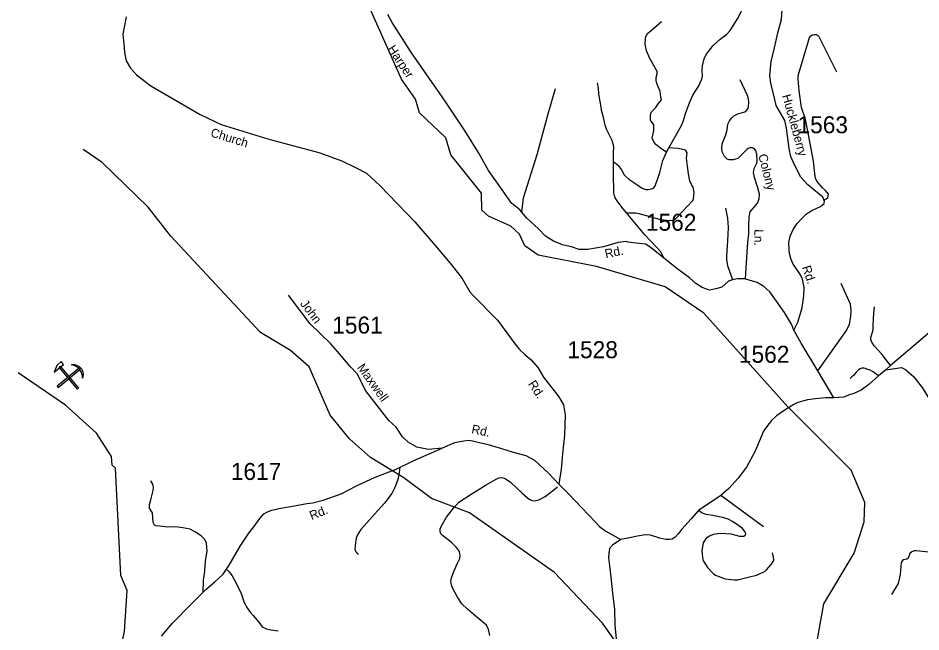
# Model space of a CAD drawing. Extents: x 884530 to 1028605, y 526725 to 653634.
# Drawn here: x 976048 to 982695, y 610609 to 615125 of the extents above; entities that cross this region are included whole.
import ezdxf

# ---------------------------------------------------------------- set-up
doc = ezdxf.new("R2010")
doc.units = 0
for name, color, linetype in [('Exist Geographical Quarry CELL', 7, 'Continuous'), ('Exist Hydrographic Creek Single Shore', 7, 'Continuous'), ('Exist Road Non-System Type 51', 7, 'Continuous'), ('Exist Road Non-System Type 51 Label', 7, 'Continuous'), ('Exist Road Secondary Type 41 Attributed', 7, 'Continuous'), ('Exist Road Secondary Type 51 Attributed', 7, 'Continuous'), ('Exist Road Secondary Type 51 Label', 7, 'Continuous'), ('Exist Road Secondary Type 51 Number Label', 7, 'Continuous')]:
    doc.layers.add(name, color=color, linetype=linetype)

msp = doc.modelspace()

# ---------------------------------------------------------------- linework, layer by layer
at = {"layer": 'Exist Geographical Quarry CELL'}
for points in [[(976381.2, 612577.5), (976364.9, 612597.8), (976334, 612570.1), (976313.8, 612519.6)], [(976336.2, 612416.3), (976343.1, 612408), (976506.2, 612542.7), (976499.3, 612551)], [(976349.7, 612557.6), (976358, 612564.4), (976492.7, 612401.3), (976484.4, 612394.5)], [(976440.1, 612574.9), (976447.7, 612576.3), (976453.7, 612577.1), (976463.3, 612576.7), (976471.2, 612574.9), (976483.1, 612570), (976496.6, 612562.6), (976507.5, 612552.9), (976515.5, 612543.9), (976520.9, 612533.1), (976525.6, 612520.1), (976527.1, 612510.6), (976527.3, 612499.3), (976525.6, 612487.1), (976523, 612476.6), (976521.5, 612491.8), (976519.8, 612501.6), (976517.5, 612509.1), (976512, 612521.4), (976506.3, 612532.1), (976501.9, 612539.3), (976490.8, 612550), (976481.4, 612558.4), (976470.3, 612565.1), (976458.9, 612569.9), (976447.4, 612573.2)]]:
    msp.add_lwpolyline(points, close=True, dxfattribs=at)
at = {"layer": 'Exist Hydrographic Creek Single Shore'}
for points in [[(981919.5, 610475.1), (981981.3, 610815.2), (982202.8, 611188.1), (982277.5, 611419.6), (982282.4, 611560.7), (982182.2, 611799), (981714.6, 612264.5), (981096.4, 612953), (980811.3, 613149.1), (980307.9, 613297), (979876.9, 613381.2), (979779.2, 613448.8), (979740.6, 613534.9), (979676, 613595.3), (979511.8, 613667.5), (979463.2, 613711.1), (979459.3, 613835.9), (979235.4, 614119.3), (979198.2, 614244.8), (979004.5, 614429.2), (978974.6, 614528.2), (978871.1, 614674.7), (978646.7, 615174.8)], [(981454.8, 609453.6), (981098.8, 609605.4), (980937.2, 609753), (980598.3, 610324.3), (980351.8, 610673.9), (979997.9, 611045.2), (979370.9, 611484.5), (979091.3, 611591.8), (978888, 611743.6), (978642.9, 611892.9), (978489.3, 612030.6), (978345.3, 612204.1), (978190.8, 612558.3), (978053.1, 612679.3), (977832.7, 612811.7), (977173.2, 613520.7), (977005.7, 613734.1), (976666.8, 614062.5), (976528.3, 614157.2)], [(977138.7, 609136.1), (976762.7, 609806.5), (976713.4, 610066.8), (976832.4, 610612.5), (976851.2, 610914), (976805, 611023.3), (976765.8, 611815), (976741.3, 611835.1), (976735.3, 611900.9), (976624.4, 612070.5), (976398, 612278.5), (976047.8, 612515.3)]]:
    msp.add_lwpolyline(points, dxfattribs=at)
at = {"layer": 'Exist Road Non-System Type 51'}
for p, q in [((980821.2, 614138.3), (980838.5, 614169.5)), ((981535.2, 611383), (981223, 611614))]:
    msp.add_line(p, q, dxfattribs=at)
for points in [[(980838.5, 614169.5), (980932.3, 614335.3), (980947.4, 614371.8), (980964, 614430.8), (980995.4, 614514.4), (981016.1, 614558.9), (981060.5, 614627.7), (981080.1, 614670.1), (981087.8, 614696.2), (981084.1, 614744.9), (981087.3, 614773.2), (981099.6, 614824.3), (981113.2, 614856.3), (981165.8, 614922.6), (981217.5, 614971.1), (981267.4, 615007.8), (981290.8, 615032.9), (981345.1, 615119.5), (981407.8, 615245.6)], [(980821.2, 614138.3), (980787.7, 614159.6), (980743.2, 614194.4), (980728.1, 614213.5), (980717.3, 614240.9), (980730, 614295.6), (980730, 614339.9), (980703.9, 614372.9), (980704.6, 614414), (980712.3, 614435.1), (980743.4, 614467.1), (980760.9, 614494.2), (980786.1, 614522.7), (980780.1, 614546.3), (980774.3, 614584.6), (980750.3, 614644.9), (980745.8, 614666), (980745.9, 614686.9), (980753.7, 614715.2), (980752.9, 614731), (980700.1, 614827.6), (980674.4, 614885), (980663.8, 614933.3), (980666.9, 614972.6), (980671, 614989.7), (980682.5, 615011.7), (980725.3, 615048.2), (980784.1, 615099.8)], [(981977.7, 613786.5), (981998.4, 613794.8), (982008.7, 613804.5), (982012.6, 613817.4), (982013.9, 613830.3), (982006.1, 613841.9), (981992.6, 613857), (981970.2, 613877.1), (981930, 613924.1), (981918.8, 613946.4), (981916.6, 613959.9), (981905.5, 614072.2), (981859.1, 614305.7), (981843.6, 614391.5), (981827.4, 614430.2), (981817.2, 614468.2), (981799, 614589.5), (981790.7, 614677.9), (981791.3, 614694.1), (981792.7, 614710.8), (981870.5, 614964.9), (981875.8, 614981.8), (981885.5, 614994), (981897.1, 615001.7), (981911.3, 615004.9), (981924.2, 615004.3), (981934.6, 614999.8), (981944.2, 614988.8), (981952, 614975.3), (982072.6, 614730.8)], [(980433, 614066.5), (980433, 614128.8), (980434.8, 614179.7), (980421.6, 614225.1), (980380.1, 614308.1), (980370.6, 614336.4), (980357.4, 614393), (980344.5, 614446.4), (980342.9, 614455.1), (980323, 614567.3), (980320.2, 614610.3), (980313.9, 614648.7)], [(981404.3, 613203.8), (981405.5, 613252.1), (981421.2, 613473.2), (981427.3, 613538.4), (981427.3, 613600.1), (981429.7, 613661.6), (981438.1, 613700.3), (981491.2, 613763.1), (981504.6, 613795.7), (981505.8, 613829.6), (981495.7, 613876.6), (981469.4, 613952.2), (981463.3, 613989.3), (981467.5, 614019.3), (981483.8, 614052.5), (981489.1, 614071), (981486.7, 614123), (981479.8, 614148.4), (981469.6, 614163.5), (981454.2, 614170.9), (981434.5, 614169.5), (981422.2, 614165.8), (981412.7, 614158.6), (981346.9, 614092.4), (981313.3, 614081.4), (981282.5, 614081.2), (981268, 614087.5), (981248, 614107.8), (981232.6, 614141.8), (981229.2, 614168.6), (981232, 614199.8), (981258.6, 614265.6), (981268.4, 614302.6), (981274.5, 614345), (981284.7, 614369.2), (981302.5, 614391.6), (981319, 614406.2), (981346.2, 614419.5), (981398.3, 614436.3), (981411, 614444), (981420.9, 614456.9), (981426.4, 614472.8), (981428.4, 614505.5), (981425.4, 614531.5), (981418.3, 614554.6), (981364.4, 614670)], [(979756.8, 613697), (979768.6, 613803.1), (979868.9, 614121.6), (979951.4, 614419.5), (980004.4, 614607)], [(980433, 614066.5), (980453.4, 614052.5), (980470.3, 614038), (980481.9, 614022.1), (980490.1, 614008.4), (980511.4, 613973), (980521.5, 613959.7), (980544.6, 613939.3), (980610, 613895.4), (980637, 613876.3), (980655.2, 613868.5), (980670.8, 613864.6), (980686.9, 613863.3), (980702.4, 613865.4), (980712.6, 613869.4), (980726.1, 613874.6), (980735.5, 613886.3), (980741.6, 613898.5), (980757.7, 613945.3), (980771.9, 613988.3), (980795.5, 614077), (980821.2, 614138.3)], [(980528.6, 613693.5), (980569.7, 613693.2), (980595.2, 613691.5), (980617.2, 613687.3), (980672.4, 613672.1), (980777.1, 613644.5), (980843.4, 613635.7), (980874, 613637.6), (980891.1, 613649.8), (981016.8, 613782.1), (981021, 613795.2), (981025, 613841.6), (981017.8, 613880.3), (981005.7, 613900.8), (980994.8, 613927.4), (980985.2, 613978.1), (980975.5, 614034.9), (980969.5, 614094.1), (980973.1, 614132.7), (980962.2, 614154.5), (980944, 614158.1), (980905.4, 614165.4), (980838.5, 614169.5)], [(980528.6, 613693.5), (980493.3, 613734.9), (980459.5, 613779.6), (980444.5, 613803.4), (980439, 613818.2), (980435.1, 613836.6), (980433.7, 613858.3), (980431.7, 613961.4), (980433, 614066.5)], [(981256.2, 613726.3), (981271.5, 613653.6), (981275.2, 613585.5), (981271.8, 613487.5), (981267.3, 613411.6), (981263.9, 613371.6), (981264.9, 613345.6), (981271.5, 613305.5), (981307.8, 613200.1)], [(980805.1, 613357.2), (980778.6, 613408), (980746, 613441.8), (980662.2, 613531.1), (980528.6, 613693.5)], [(981935.7, 612530.8), (982147.3, 612826.6), (982169.3, 612872.8), (982180.4, 612930.3), (982182.8, 612976.7), (982176, 613020.6), (982107.1, 613173.4)], [(982471.4, 612568.9), (982407.7, 612651.6), (982351.7, 612713.5), (982338, 612733.8), (982332, 612745.9), (982327.4, 612760.4), (982326.6, 612775.1), (982341, 612822.8), (982344.8, 612834.2), (982343.8, 612847), (982342.9, 612866.1), (982347.5, 612955.4), (982353, 613000.1)], [(982382.1, 612492.9), (982338.1, 612524.5), (982321, 612534.3), (982297.7, 612542.9), (982286.7, 612547.3), (982273.8, 612550.4), (982259, 612548.6), (982248.1, 612545.1), (982236.6, 612537.3), (982221.7, 612522.9), (982209, 612507.4), (982198.2, 612496), (982186.4, 612484.8), (982174, 612473.8)], [(982437.8, 612536.8), (982552.3, 612555.3), (982581.9, 612540.5), (982641, 612488.7), (982703.8, 612407.4), (982744.5, 612344.6), (982844.3, 612274.3), (982877.5, 612274.3), (982918.2, 612292.8), (983047.5, 612392.6)], [(978858.9, 611822.3), (978854, 611783.2), (978847.8, 611750.1), (978841, 611723.4), (978822.3, 611671.3), (978799, 611628.2), (978745.7, 611556.2), (978672.8, 611476.2), (978616.9, 611412.3), (978572.4, 611362.6), (978546.5, 611323.1), (978537.4, 611299.3), (978533.4, 611270.1), (978528.9, 611238.2), (978527.2, 611219), (978534, 611198.7), (978544.2, 611187.4), (978552, 611179.5)], [(977411.9, 610900.4), (977412, 610988.8), (977423.8, 611052.7), (977426.3, 611099.3), (977430.8, 611147.8), (977441.1, 611204.2), (977435.7, 611263.2), (977424, 611290.2), (977395.9, 611316), (977354.9, 611342.9), (977315, 611364.1), (977260, 611375.8), (977210.2, 611382.9), (977150, 611380.9), (977091.3, 611386.1), (977062.6, 611388.7), (977051.4, 611394.3), (977043.4, 611414.8), (977038.8, 611486.5), (977015, 611519.9), (977015, 611545.7), (977024.2, 611579.9), (977043.4, 611649.4), (977044.2, 611674.1), (977040.1, 611697.2), (977026.5, 611721.4)], [(979522.2, 610584), (979511.7, 610626.4), (979496.7, 610658.9), (979426.7, 610717.3), (979356.8, 610776), (979316, 610815.2), (979283.8, 610864.5), (979247.8, 610927.8), (979238.8, 610954), (979233.7, 610982.3), (979238.7, 611008.2), (979256.4, 611053.5), (979284.4, 611114.5), (979299.7, 611150), (979302.4, 611172), (979297.3, 611200.3), (979276.3, 611230.9), (979237.7, 611270.3), (979173.5, 611318.6), (979161.7, 611331), (979156.5, 611349.1), (979155.1, 611369.2), (979172.4, 611402.6), (979202, 611453.7), (979254.3, 611519.8), (979293.8, 611562.7), (979384, 611623.5), (979494.4, 611691.7), (979567.9, 611733.2), (979590.3, 611742.4), (979610.4, 611745.8), (979634.2, 611736.9), (979673.3, 611711.5), (979760.5, 611630.5), (979799.4, 611595.1), (979815, 611584.6), (979832.8, 611575.8), (979852.6, 611573.2), (979882.9, 611580.2), (979927.8, 611604.7), (979993.6, 611654.4), (980020.3, 611677.5)], [(981056.9, 611505.6), (981078, 611490.1), (981084.7, 611485.8), (981092.7, 611481.8), (981103.6, 611478.4), (981111.6, 611476.7), (981147.4, 611471.1), (981186.1, 611463.4), (981233.9, 611453.1), (981274, 611440.1), (981310.8, 611420.4), (981344.4, 611399.1), (981373.8, 611376.7), (981392.2, 611356.3), (981400.3, 611341.1), (981402.6, 611331.8), (981401.4, 611322.8), (981398.1, 611316.2), (981391.1, 611310.4), (981384.6, 611310.4), (981376.1, 611310.9), (981362.9, 611312.1), (981334.2, 611318.9), (981298.6, 611327.7), (981259.1, 611331.8), (981232.7, 611333.1), (981200, 611330.9), (981165.4, 611325.8), (981138.2, 611314.3), (981111.2, 611295.4), (981093, 611265.7), (981082.8, 611207.5), (981086.8, 611157.2), (981090.4, 611142.3), (981095, 611130.7), (981122.9, 611082.2), (981162.4, 611040.4), (981170.5, 611033.7), (981181.7, 611027.6), (981253.3, 611000.8), (981319.3, 610992.4), (981334.8, 610991.6), (981347.4, 610993.5), (981423.9, 611012.4), (981485.9, 611027.9), (981537.6, 611051.1), (981548.2, 611057), (981557.6, 611065.6), (981593.1, 611105.4), (981607.9, 611127.4), (981611.9, 611140.7), (981610.9, 611160), (981602.3, 611190.7)], [(983453.8, 611109.2), (983263, 611129.1), (982859, 611179.7), (982751, 611196.8), (982662.2, 611205.4), (982645.1, 611205.4), (982629.1, 611198.9), (982613, 611185.1), (982600.2, 611152.9), (982592.7, 611145.5), (982568.1, 611140.1), (982559.6, 611133.7), (982551, 611120.9), (982542.3, 611032), (982527.5, 610964.7), (982478.2, 610884.6)], [(977577.4, 611072.9), (977598.8, 611054.6), (977623.3, 611021.3), (977655.5, 610962.1), (977691.7, 610891.6), (977713, 610825.6), (977733.5, 610785.2), (977757.6, 610753.8), (977779.1, 610730.5), (977806.2, 610697.5), (977826.7, 610671.2), (977845, 610646.7), (977877.3, 610630.7), (977910.5, 610624), (977963.4, 610617.7)]]:
    msp.add_lwpolyline(points, dxfattribs=at)
at = {"layer": 'Exist Road Secondary Type 41 Attributed'}
for points in [[(981760.7, 612829.8), (981743, 612872.7), (981689.9, 612958.6), (981632.8, 613042.7), (981582.9, 613110.4), (981538.3, 613150.1), (981489.3, 613179.7), (981431.8, 613197.8), (981414.1, 613202.4), (981394.2, 613207), (981344.2, 613206.8), (981307.8, 613200.1), (981279.4, 613189.1), (981230.1, 613145.4), (981185.7, 613133.1), (981138.6, 613122.6), (981085.7, 613144.2), (981037.6, 613173), (980992.2, 613215), (980898.6, 613282.1), (980737, 613414), (980701.9, 613439.1), (980668.5, 613462.4), (980598.7, 613468.5), (980540.9, 613476.5), (980526.2, 613481), (980466, 613473.2), (980357.7, 613442.3), (980298.8, 613433.4), (980242.4, 613423.1), (980179.9, 613423.1), (980123.3, 613441.1), (980109.6, 613443.6), (980056.1, 613457.5), (979990.8, 613483.8), (979930.1, 613521.8), (979878.6, 613574.5), (979793.4, 613653.4), (979741.7, 613715.5), (979680.3, 613762.7), (979594.5, 613885.7), (979512.4, 614002.8), (979439.4, 614130.2), (979340.9, 614293.7), (979201.6, 614498.1), (979148.8, 614576.5), (978944.6, 614870.2), (978801.1, 615091.4), (978769.3, 615152.5)], [(979170.1, 611961.8), (979070.1, 611952.4), (978984.6, 611969.3), (978919.8, 612005.4), (978878.5, 612044.6), (978830.6, 612114.3), (978777.6, 612165.3), (978604.8, 612385), (978546.1, 612504.7), (978493, 612561.5), (978398.8, 612672.8), (978348.1, 612731.2), (978197.9, 612874.9), (978039.1, 613086.1)]]:
    msp.add_lwpolyline(points, dxfattribs=at)
at = {"layer": 'Exist Road Secondary Type 51 Attributed'}
for points in [[(981760.7, 612829.8), (981788.4, 612888), (981805.9, 612943.4), (981821.2, 612995.6), (981833.2, 613080.7), (981836, 613143.5), (981823, 613204.5), (981808.7, 613236.4), (981752.4, 613318.6), (981737.6, 613356.5), (981727.4, 613392.6), (981724.2, 613424.5), (981723.6, 613473.8), (981733.2, 613519.5), (981755, 613568.8), (981784.5, 613613.9), (981821.9, 613652.5), (981852.1, 613684.6), (981892.8, 613710.5), (981955.6, 613738.2), (981981.9, 613761.1), (981986.5, 613780.9), (981973.4, 613807.5), (981945.9, 613829.3), (981861.8, 613897.6), (981811, 613955.9), (981761.6, 614050.8), (981737.5, 614105.7), (981725.5, 614166.2), (981706.7, 614315), (981692.7, 614371.5), (981630, 614482.6), (981617, 614536.3), (981590.1, 614645.3), (981584, 614699.6), (981593.9, 614808), (981612.9, 614883.8), (981641.6, 615016.9), (981668.8, 615113.9), (981676.1, 615225.7)], [(976843.5, 615135.3), (976820.1, 615007.8), (976828.7, 614909.4), (976831.6, 614872.7), (976844.6, 614811.5), (976874.9, 614756.5), (976919.1, 614706.8), (977024.3, 614627), (977387.4, 614416.5), (977542.6, 614341.9), (977893.1, 614233.7), (978262.1, 614135.7), (978431.3, 614073.8), (978531.8, 614026.3), (978613.2, 613983.8), (978714, 613892.1), (978969.2, 613627.1), (979132.6, 613435.4), (979238.9, 613308.9), (979317.3, 613209.2), (979374, 613111.2), (979401, 613082.5), (979577.6, 612902.4), (979714.7, 612716.4), (979740.2, 612686.3), (979781.1, 612646.9), (979824.6, 612610.4), (979873.7, 612555.6), (979917.2, 612484), (980030, 612338.5), (980064.3, 612279.5), (980075.7, 612207), (980072.2, 612056.2), (980055.5, 611918.7), (980046.5, 611806.4), (980028.5, 611696.7)], [(983654.4, 613410.7), (983624.8, 613408.5), (983572.6, 613402.2), (983528.1, 613391.7), (983501.8, 613380), (983477.3, 613366.7), (983382.3, 613317.2), (983283.4, 613259.7), (983238.4, 613231.4), (983126.8, 613135), (982968, 612994.5), (982677.1, 612744.3), (982532.7, 612621.4), (982471.4, 612568.9), (982437.8, 612536.8), (982382.1, 612492.9), (982311.8, 612428.7), (982254.4, 612388.7), (982201.5, 612362.5), (982161, 612352), (982127.4, 612337), (982055, 612330.1)], [(982055, 612330.1), (981935.7, 612530.8), (981813.3, 612732.7), (981760.7, 612829.8)], [(982055, 612330.1), (981991.6, 612330.8), (981918.6, 612324.2), (981859.3, 612315.4), (981788.8, 612297), (981758.5, 612281.8), (981695.1, 612244.1), (981631.4, 612198.1), (981596.2, 612163.4), (981560.2, 612120), (981536.4, 612086.2), (981471.7, 611932.9), (981410.6, 611822.4), (981350.1, 611740.6), (981279.8, 611664.8), (981223, 611614), (981057.1, 611503.5), (981002.8, 611441.3), (980936.1, 611365.6), (980909, 611330.6), (980886.1, 611305.2), (980863.6, 611292.1), (980840.9, 611289.2), (980817, 611289.2), (980773.9, 611298.8), (980704.8, 611321.5), (980664.1, 611323.3), (980607.8, 611313.2), (980549.6, 611301.2), (980486.6, 611289.2)], [(980028.5, 611696.7), (979955.2, 611774.6), (979852.6, 611869.1), (979787.9, 611905.3), (979695.5, 611928.1), (979602.8, 611957.6), (979520, 611982.5), (979372.4, 612016.3), (979328.9, 612011.9), (979261.5, 612001), (979170.1, 611961.8)], [(977104.8, 610578.7), (977186.1, 610674.1), (977322.5, 610812.3), (977406.9, 610895.9), (977429.9, 610921.1), (977496.5, 610977.8), (977557.7, 611035.2), (977601.8, 611099.7), (977683.1, 611239.9), (977746.9, 611336.6), (977784.4, 611381.2), (977826.7, 611442.4), (977857.2, 611477.2), (977883.2, 611493.5), (977915.9, 611505.5), (977968.6, 611516.9), (978067.4, 611535.5), (978172.9, 611553.3), (978217, 611557.9), (978293.6, 611579.4), (978427.6, 611624.5), (978539.6, 611684.8), (978678, 611748.1), (978830.5, 611807.2), (978956.8, 611866.9), (979170.1, 611961.8)], [(980028.5, 611696.7), (980105.3, 611619.9), (980196.3, 611525.1), (980299.9, 611416.2), (980328.4, 611384.8), (980376.4, 611349.7), (980486.6, 611289.2)], [(980486.6, 611289.2), (980423.8, 611247.3), (980402.9, 611221.9), (980396.5, 611185.4), (980395.2, 611153.4), (980401.3, 611094.6), (980410, 611032.9), (980428.1, 610873.7), (980438.3, 610773.9), (980441.3, 610660.6), (980450.9, 610556.1)]]:
    msp.add_lwpolyline(points, dxfattribs=at)

# ---------------------------------------------------------------- texts
at = {"layer": 'Exist Road Non-System Type 51 Label'}
for s, rotation, p in [('Colony', 284.16464, (981497.2, 614117.1)), ('Ln.', 268.23801, (981470.5, 613572.9))]:
    msp.add_text(s, height=65.62, rotation=rotation, dxfattribs=at).set_placement(p)
at = {"layer": 'Exist Road Secondary Type 51 Label'}
for s, height, rotation, p in [('Harper', 65.62, 303.35197, (978765.4, 614899.5)), ('Huckleberry', 65.617, 285.55853, (981672.6, 614554.7)), ('Church', 65.62, 342.8945, (977460.2, 614255.4)), ('Rd.', 65.62, 11.80807, (980375.3, 613357.7)), ('Rd.', 65.62, 288.42772, (981818.9, 613292.3)), ('John', 65.62, 306.96511, (978121.2, 613022.5)), ('Maxwell', 65.62, 305.79483, (978540.9, 612553.4)), ('Rd.', 65.62, 303.15229, (979800.3, 612433.2)), ('Rd.', 65.62, 348.32382, (979382.2, 612071.9)), ('Rd.', 65.62, 22.24804, (978209.7, 611430.8))]:
    msp.add_text(s, height=height, rotation=rotation, dxfattribs=at).set_placement(p)
at = {"layer": 'Exist Road Secondary Type 51 Number Label'}
for s, p in [('1563', (981786.5, 614277.9)), ('1562', (980670.4, 613560.8)), ('1561', (978360.7, 612804)), ('1528', (980092.3, 612623)), ('1562', (981355.2, 612589.3)), ('1617', (977614.1, 611727.2))]:
    msp.add_text(s, height=125, dxfattribs=at).set_placement(p)

doc.saveas('drawing.dxf')
